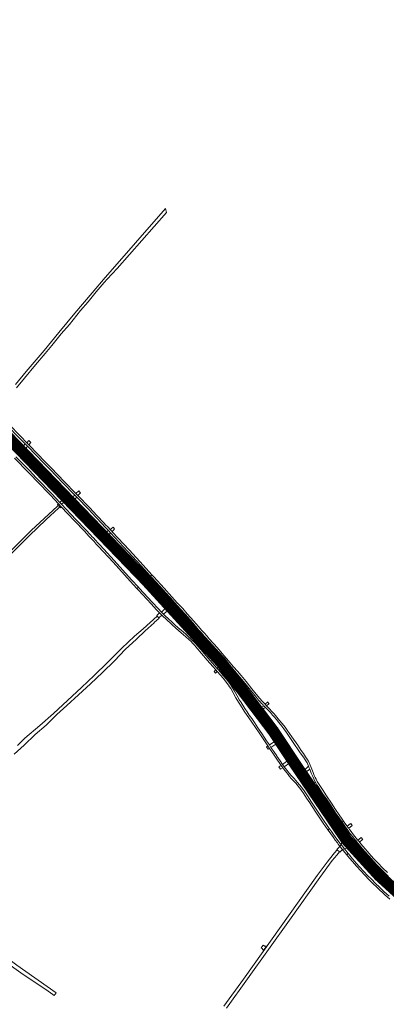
# Model space of a CAD drawing. Header units: metres. Extents: x 166325 to 190320, y 381923 to 404576.
# Tile 669 of 1056: x 172952 to 173423, y 398310 to 399574. Entities that reach past the tile are written whole.
import ezdxf

# ---------------------------------------------------------------- set-up
doc = ezdxf.new("R2010")
doc.units = ezdxf.units.M
for name, color, linetype, lineweight in [('B-WE-VH-VERHARDING_ASFALT-GV', 8, 'Continuous', 18), ('B-WE-VH-VERHARDING_BETON-GV', 8, 'Continuous', 18), ('B-WE-VH-VERHARDING_BETONSTRAATSTEEN-GV', 8, 'Continuous', 18), ('B-WE-VH-VERHARDING_FUNDERING_ZAND-GV', 8, 'Continuous', 18), ('B-WE-VH-VERHARDING_N-WEG', 8, 'Continuous', 18)]:
    doc.layers.add(name, color=color, linetype=linetype, lineweight=lineweight)

msp = doc.modelspace()

# ---------------------------------------------------------------- linework, layer by layer
at = {"layer": 'B-WE-VH-VERHARDING_ASFALT-GV', "flags": 128}
for points in [[(172943.923, 399030.153), (172969.184, 399004.096), (172975.231, 398997.803), (172976.746, 398996.227), (172987.016, 398985.676), (173000.517, 398971.589), (173009.079, 398962.744), (173015.142, 398956.392), (173031.855, 398939.106), (173043.405, 398927.05), (173044.589, 398925.803), (173050.197, 398919.894), (173060.338, 398909.101), (173080.776, 398887.088), (173100.266, 398865.925), (173112.395, 398852.388), (173112.67, 398852.639), (173114.778, 398854.567), (173116.841, 398856.453), (173117.072, 398856.664), (173104.992, 398869.866), (173089.278, 398886.864), (173067.497, 398910.372), (173061.324, 398916.832), (173054.814, 398923.832), (173048.977, 398929.976), (173047.155, 398931.895), (173033.18, 398946.674), (173023.405, 398956.865), (173018.101, 398962.285), (173006.776, 398974.095), (172987.318, 398994.205), (172979.718, 399002.084), (172979.686, 399002.117), (172972.229, 399009.827), (172968.515, 399013.697), (172961.032, 399021.467), (172955.289, 399027.323), (172948.399, 399034.338)], [(172943.923, 399030.153), (172969.184, 399004.096), (172975.231, 398997.803), (172976.746, 398996.227), (172987.016, 398985.676), (173000.517, 398971.589), (173009.079, 398962.744), (173015.142, 398956.392), (173031.855, 398939.106), (173043.405, 398927.05), (173044.589, 398925.803), (173050.197, 398919.894), (173060.338, 398909.101), (173080.776, 398887.088), (173100.266, 398865.925), (173112.395, 398852.388), (173112.67, 398852.639), (173114.778, 398854.567), (173116.841, 398856.453), (173117.072, 398856.664), (173104.992, 398869.866), (173089.278, 398886.864), (173067.497, 398910.372), (173061.324, 398916.832), (173054.814, 398923.832), (173048.977, 398929.976), (173047.155, 398931.895), (173033.18, 398946.674), (173023.405, 398956.865), (173018.101, 398962.285), (173006.776, 398974.095), (172987.318, 398994.205), (172979.718, 399002.084), (172979.686, 399002.117), (172972.229, 399009.827), (172968.515, 399013.697), (172961.032, 399021.467), (172955.289, 399027.323), (172948.399, 399034.338)], [(173217.641, 398304.851), (173298.313, 398417.934), (173337.184, 398472.597), (173353.402, 398494.254), (173359.064, 398501.356), (173362.722, 398505.428), (173359.598, 398508.205), (173356.222, 398504.194), (173349.592, 398496.048), (173346.719, 398492.288), (173334.055, 398474.937), (173239.255, 398342.122), (173214.42, 398307.327)], [(173423.32, 398470.095), (173418.327, 398474.865), (173413.522, 398479.624), (173407.674, 398485.688), (173401.045, 398492.787), (173395.411, 398499.04), (173388.615, 398506.843), (173386.478, 398509.442), (173381.959, 398505.235), (173387.276, 398498.951), (173392.459, 398493.151), (173396.37, 398488.788), (173401.365, 398483.401), (173406.185, 398478.416), (173410.899, 398473.66), (173415.697, 398468.861), (173419.892, 398464.79), (173423.16, 398461.725)]]:
    msp.add_lwpolyline(points, dxfattribs=at)
for points in [[(173183.821, 398782.13), (173183.072, 398782.98), (173175.853, 398791.246), (173167.241, 398800.928), (173159.506, 398809.716), (173153.904, 398815.909), (173148.095, 398822.397), (173145.896, 398824.819), (173132.098, 398840.035), (173118.753, 398854.827), (173117.072, 398856.664), (173116.841, 398856.453), (173114.778, 398854.567), (173112.67, 398852.639), (173112.395, 398852.388), (173114.826, 398849.765), (173129.592, 398833.566), (173138.153, 398824.235), (173139.32, 398822.622), (173139.504, 398821.95), (173146.639, 398814.181), (173147.315, 398813.801), (173147.933, 398813.433), (173149.089, 398812.203), (173152.13, 398808.741), (173158.281, 398801.926), (173161.232, 398798.56), (173164.682, 398794.654), (173170.501, 398788.113), (173176.863, 398780.838), (173179.256, 398778.109), (173183.392, 398773.393), (173183.558, 398773.203), (173186.452, 398769.904), (173193.675, 398761.619), (173203.555, 398750.143), (173207.42, 398745.622), (173210.436, 398742.213), (173212.553, 398739.763), (173213.532, 398738.678), (173215.698, 398736.106), (173217.751, 398733.709), (173223.198, 398727.215), (173230.437, 398718.553), (173234.058, 398714.111), (173239.467, 398707.535), (173243.794, 398701.962), (173244.402, 398701.178), (173249.113, 398695.075), (173253.085, 398689.796), (173261.997, 398677.625), (173269.946, 398666.272), (173274.879, 398659.078), (173280.057, 398651.662), (173280.63, 398650.815), (173285.453, 398643.684), (173287.31, 398640.938), (173291.273, 398635.117), (173295.753, 398628.538), (173296.902, 398626.847), (173302.323, 398618.872), (173303.335, 398617.382), (173304.379, 398615.818), (173310.629, 398606.458), (173317.168, 398596.612), (173324.046, 398586.393), (173332.042, 398574.561), (173338.784, 398564.467), (173345.229, 398554.874), (173351.051, 398546.37), (173354.808, 398540.836), (173356.708, 398538.176), (173357.191, 398537.474), (173358.524, 398535.536), (173361.199, 398531.767), (173366.296, 398535.245), (173366.005, 398535.649), (173363.247, 398539.483), (173362.218, 398541), (173352.346, 398555.626), (173343.682, 398568.377), (173334.929, 398581.603), (173334.738, 398581.892), (173331.683, 398586.462), (173329.135, 398590.274), (173328.031, 398591.926), (173325.873, 398595.09), (173319.756, 398604.061), (173314.995, 398611.263), (173309.483, 398619.254), (173306.707, 398623.278), (173298.668, 398634.973), (173293.129, 398643.151), (173286.367, 398653.23), (173279.555, 398663.083), (173272.229, 398673.724), (173268.908, 398678.652), (173265.241, 398683.8), (173264.277, 398685.121), (173259.183, 398692.098), (173252.155, 398701.458), (173248.681, 398705.81), (173244.761, 398710.858), (173234.53, 398723.352), (173226.824, 398732.549), (173219.37, 398741.349), (173211.275, 398750.79), (173205.228, 398757.676), (173191.6, 398773.313), (173187.833, 398777.582)], [(173183.821, 398782.13), (173183.072, 398782.98), (173175.853, 398791.246), (173167.241, 398800.928), (173159.506, 398809.716), (173153.904, 398815.909), (173148.095, 398822.397), (173145.896, 398824.819), (173132.098, 398840.035), (173118.753, 398854.827), (173117.072, 398856.664), (173116.841, 398856.453), (173114.778, 398854.567), (173112.67, 398852.639), (173112.395, 398852.388), (173114.826, 398849.765), (173129.592, 398833.566), (173138.153, 398824.235), (173139.32, 398822.622), (173139.504, 398821.95), (173146.639, 398814.181), (173147.315, 398813.801), (173147.933, 398813.433), (173149.089, 398812.203), (173152.13, 398808.741), (173158.281, 398801.926), (173161.232, 398798.56), (173164.682, 398794.654), (173170.501, 398788.113), (173176.863, 398780.838), (173179.256, 398778.109), (173183.392, 398773.393), (173183.558, 398773.203), (173186.452, 398769.904), (173193.675, 398761.619), (173203.555, 398750.143), (173207.42, 398745.622), (173210.436, 398742.213), (173212.553, 398739.763), (173213.532, 398738.678), (173215.698, 398736.106), (173217.751, 398733.709), (173223.198, 398727.215), (173230.437, 398718.553), (173234.058, 398714.111), (173239.467, 398707.535), (173243.794, 398701.962), (173244.402, 398701.178), (173249.113, 398695.075), (173253.085, 398689.796), (173261.997, 398677.625), (173269.946, 398666.272), (173274.879, 398659.078), (173280.057, 398651.662), (173280.63, 398650.815), (173285.453, 398643.684), (173287.31, 398640.938), (173291.273, 398635.117), (173295.753, 398628.538), (173296.902, 398626.847), (173302.323, 398618.872), (173303.335, 398617.382), (173304.379, 398615.818), (173310.629, 398606.458), (173317.168, 398596.612), (173324.046, 398586.393), (173332.042, 398574.561), (173338.784, 398564.467), (173345.229, 398554.874), (173351.051, 398546.37), (173354.808, 398540.836), (173356.708, 398538.176), (173357.191, 398537.474), (173358.524, 398535.536), (173361.199, 398531.767), (173366.296, 398535.245), (173366.005, 398535.649), (173363.247, 398539.483), (173362.218, 398541), (173352.346, 398555.626), (173343.682, 398568.377), (173334.929, 398581.603), (173334.738, 398581.892), (173331.683, 398586.462), (173329.135, 398590.274), (173328.031, 398591.926), (173325.873, 398595.09), (173319.756, 398604.061), (173314.995, 398611.263), (173309.483, 398619.254), (173306.707, 398623.278), (173298.668, 398634.973), (173293.129, 398643.151), (173286.367, 398653.23), (173279.555, 398663.083), (173272.229, 398673.724), (173268.908, 398678.652), (173265.241, 398683.8), (173264.277, 398685.121), (173259.183, 398692.098), (173252.155, 398701.458), (173248.681, 398705.81), (173244.761, 398710.858), (173234.53, 398723.352), (173226.824, 398732.549), (173219.37, 398741.349), (173211.275, 398750.79), (173205.228, 398757.676), (173191.6, 398773.313), (173187.833, 398777.582)], [(173356.926, 398524.915), (173354.85, 398527.802), (173352.241, 398531.474), (173351.053, 398533.17), (173349.812, 398534.941), (173347.834, 398533.59), (173349.14, 398531.829), (173351.429, 398528.745), (173354.772, 398523.965), (173357.239, 398520.497), (173359.82, 398516.949), (173360.863, 398515.516), (173362.557, 398513.298), (173363.17, 398512.522), (173364.619, 398514.8), (173363.002, 398516.797)], [(173380.719, 398516.556), (173379.738, 398517.724), (173378.442, 398519.266), (173376.997, 398521.064), (173374.382, 398524.476), (173370.26, 398529.896), (173367.695, 398533.301), (173366.296, 398535.245), (173361.199, 398531.767), (173364.075, 398527.796), (173364.326, 398526.915), (173364.924, 398525.006), (173365.677, 398522.324), (173365.916, 398521.22), (173365.794, 398519.763), (173365.678, 398518.153), (173365.362, 398516.625), (173365.138, 398515.677), (173364.619, 398514.8), (173368.886, 398509.425), (173370.36, 398509.787), (173372.166, 398510.098), (173374.113, 398509.993), (173375.367, 398509.588), (173376.261, 398509.222), (173377.738, 398508.537), (173378.602, 398507.975), (173379.979, 398506.816), (173380.451, 398507.044), (173381.959, 398505.235), (173386.478, 398509.442), (173384.527, 398511.814)], [(173363.17, 398512.522), (173359.725, 398508.998), (173359.251, 398508.513), (173359.598, 398508.205), (173362.722, 398505.428), (173362.967, 398505.137), (173362.972, 398505.131), (173366.379, 398508.537)], [(173364.619, 398514.8), (173363.17, 398512.522), (173366.379, 398508.537), (173368.886, 398509.425)], [(173368.886, 398509.425), (173366.379, 398508.537), (173367.286, 398507.319), (173371.888, 398501.869), (173373.655, 398503.449)]]:
    msp.add_lwpolyline(points, close=True, dxfattribs=at)
at = {"layer": 'B-WE-VH-VERHARDING_BETON-GV', "flags": 128}
for points in [[(172935.278, 399053.988), (172952.684, 399036.244), (172958.556, 399030.22), (172959.533, 399029.216), (172962.426, 399026.242), (172973.503, 399014.858), (172982.867, 399005.198), (172990.899, 398996.91), (173008.122, 398979.043), (173022.089, 398964.463), (173023.056, 398963.494), (173025.591, 398960.813), (173040.424, 398945.406), (173049.971, 398935.294), (173052.148, 398932.992), (173056.359, 398928.539), (173059.366, 398925.37), (173060.389, 398924.306), (173063.872, 398920.543), (173066.256, 398917.976), (173068.814, 398915.275), (173091.217, 398891.193), (173108.752, 398872.167), (173120.206, 398859.53), (173122.032, 398861.199), (173110.594, 398873.784), (173093.008, 398892.95), (173070.991, 398916.595), (173070.763, 398916.832), (173068.531, 398919.278), (173065.623, 398922.299), (173062.16, 398925.969), (173061.198, 398927.081), (173058.118, 398930.253), (173053.924, 398934.681), (173051.849, 398936.871), (173041.811, 398947.527), (173026.925, 398963.012), (173024.369, 398965.714), (173023.866, 398966.234), (173009.844, 398980.782), (172992.652, 398998.637), (172984.622, 399006.897), (172975.185, 399016.605), (172963.896, 399028.304), (172961.453, 399030.756), (172960.361, 399031.963), (172954.468, 399037.993), (172937.095, 399055.734)], [(172935.278, 399053.988), (172952.684, 399036.244), (172958.556, 399030.22), (172959.533, 399029.216), (172962.426, 399026.242), (172973.503, 399014.858), (172982.867, 399005.198), (172990.899, 398996.91), (173008.122, 398979.043), (173022.089, 398964.463), (173023.056, 398963.494), (173025.591, 398960.813), (173040.424, 398945.406), (173049.971, 398935.294), (173052.148, 398932.992), (173056.359, 398928.539), (173059.366, 398925.37), (173060.389, 398924.306), (173063.872, 398920.543), (173066.256, 398917.976), (173068.814, 398915.275), (173091.217, 398891.193), (173108.752, 398872.167), (173120.206, 398859.53), (173122.032, 398861.199), (173110.594, 398873.784), (173093.008, 398892.95), (173070.991, 398916.595), (173070.763, 398916.832), (173068.531, 398919.278), (173065.623, 398922.299), (173062.16, 398925.969), (173061.198, 398927.081), (173058.118, 398930.253), (173053.924, 398934.681), (173051.849, 398936.871), (173041.811, 398947.527), (173026.925, 398963.012), (173024.369, 398965.714), (173023.866, 398966.234), (173009.844, 398980.782), (172992.652, 398998.637), (172984.622, 399006.897), (172975.185, 399016.605), (172963.896, 399028.304), (172961.453, 399030.756), (172960.361, 399031.963), (172954.468, 399037.993), (172937.095, 399055.734)], [(172945.718, 399011.14), (172963.791, 398992.517), (172966.663, 398989.506), (172974.407, 398981.385), (172991.69, 398963.289), (173001.983, 398952.469), (173005.697, 398948.499), (173022.755, 398930.573), (173035.415, 398917.08), (173041.238, 398910.875), (173043.721, 398908.17), (173045.053, 398906.88), (173047.711, 398903.969), (173050.574, 398900.766), (173053.49, 398897.663), (173072.045, 398877.319), (173093.977, 398853.189), (173102.785, 398843.602), (173104.59, 398845.252), (173095.803, 398854.865), (173073.444, 398879.414), (173055.431, 398899.246), (173052.412, 398902.46), (173049.446, 398905.644), (173046.829, 398908.536), (173045.514, 398909.867), (173043.013, 398912.622), (173037.211, 398918.788), (173024.55, 398932.245), (173006.053, 398951.788), (173003.761, 398954.204), (172993.44, 398965.009), (172974.532, 398984.86), (172968.454, 398991.241), (172965.603, 398994.234), (172947.53, 399012.83)], [(172945.718, 399011.14), (172963.791, 398992.517), (172966.663, 398989.506), (172974.407, 398981.385), (172991.69, 398963.289), (173001.983, 398952.469), (173005.697, 398948.499), (173022.755, 398930.573), (173035.415, 398917.08), (173041.238, 398910.875), (173043.721, 398908.17), (173045.053, 398906.88), (173047.711, 398903.969), (173050.574, 398900.766), (173053.49, 398897.663), (173072.045, 398877.319), (173093.977, 398853.189), (173102.785, 398843.602), (173104.59, 398845.252), (173095.803, 398854.865), (173073.444, 398879.414), (173055.431, 398899.246), (173052.412, 398902.46), (173049.446, 398905.644), (173046.829, 398908.536), (173045.514, 398909.867), (173043.013, 398912.622), (173037.211, 398918.788), (173024.55, 398932.245), (173006.053, 398951.788), (173003.761, 398954.204), (172993.44, 398965.009), (172974.532, 398984.86), (172968.454, 398991.241), (172965.603, 398994.234), (172947.53, 399012.83)], [(173423.984, 398478.841), (173418.117, 398484.693), (173411.762, 398491.223), (173406.377, 398496.954), (173398.031, 398506.543), (173392.795, 398512.576), (173389.746, 398516.313), (173389.402, 398516.754), (173388.403, 398517.934), (173388.211, 398518.162), (173386.258, 398520.47), (173386.165, 398520.579), (173385.786, 398521.052), (173380.648, 398527.455), (173376.233, 398533.418), (173375.503, 398534.383), (173374.373, 398535.841), (173373.166, 398537.397), (173372.292, 398538.628), (173369.566, 398542.463), (173367.854, 398544.952), (173365.886, 398543.572), (173368.905, 398539.176), (173370.334, 398537.205), (173372.358, 398534.491), (173375.63, 398529.983), (173379.524, 398524.983), (173382.34, 398521.403), (173384.225, 398519.073), (173384.608, 398518.601), (173386.427, 398516.411), (173390.161, 398511.915), (173395.056, 398506.156), (173400.594, 398499.817), (173405.756, 398494.158), (173410.979, 398488.54), (173415.659, 398483.657), (173420.731, 398478.587), (173425.465, 398473.911)], [(173426.464, 398448.461), (173419.538, 398454.7), (173417.966, 398456.172), (173413.904, 398459.975), (173408.738, 398465.017), (173403.481, 398470.318), (173399.133, 398474.641), (173393.551, 398480.6), (173388.847, 398485.654), (173383.631, 398491.591), (173382.318, 398493.135), (173379.226, 398496.736), (173373.942, 398503.09), (173373.655, 398503.449), (173371.888, 398501.869), (173373.035, 398500.511), (173379.374, 398492.98), (173384.611, 398487.004), (173389.806, 398481.259), (173395.228, 398475.386), (173400.436, 398470.068), (173405.026, 398465.409), (173411.153, 398459.311), (173415.766, 398454.956), (173416.331, 398454.423), (173416.361, 398454.395), (173420.829, 398450.265), (173427.074, 398444.653)]]:
    msp.add_lwpolyline(points, dxfattribs=at)
for points in [[(173188.93, 398786.631), (173186.122, 398789.834), (173181.296, 398795.316), (173175.542, 398801.843), (173167.287, 398811.237), (173161.448, 398817.815), (173154.452, 398825.41), (173147.623, 398833.117), (173137.691, 398843.97), (173124.218, 398858.795), (173122.032, 398861.199), (173120.206, 398859.53), (173122.364, 398857.15), (173135.849, 398842.364), (173149.177, 398827.712), (173151.284, 398825.316), (173158.961, 398816.713), (173164.456, 398810.634), (173174.339, 398799.373), (173181.861, 398790.754), (173186.323, 398785.664), (173186.984, 398784.917), (173189.945, 398781.567), (173190.904, 398780.478), (173197.553, 398772.925), (173206.58, 398762.593), (173214.485, 398753.537), (173224.267, 398742.194), (173230.102, 398735.327), (173237.07, 398727.112), (173241.562, 398721.741), (173248.454, 398713.014), (173252.116, 398708.513), (173255.947, 398703.804), (173256.17, 398703.536), (173258.841, 398700.333), (173260.787, 398698.157), (173262.599, 398696.173), (173263.706, 398695.069), (173264.807, 398693.972), (173265.361, 398693.315), (173265.819, 398692.772), (173267.668, 398690.942), (173270.373, 398688.103), (173273.979, 398684.285), (173276.808, 398681.08), (173278.927, 398678.677), (173281.708, 398675.421), (173284.854, 398671.517), (173288.478, 398667.069), (173291.38, 398663.25), (173294.638, 398658.681), (173298.928, 398652.362), (173303.373, 398645.827), (173311.497, 398634.046), (173317.244, 398625.781), (173317.82, 398624.865), (173320.927, 398619.927), (173322.099, 398617.517), (173323.011, 398615.433), (173323.42, 398614.275), (173324.383, 398611.618), (173326.37, 398606.488), (173328.183, 398602.111), (173329.53, 398599.154), (173330.163, 398597.856), (173331.789, 398594.79), (173332.057, 398594.303), (173333.675, 398591.614), (173335.075, 398589.308), (173337.903, 398585.062), (173338.587, 398584.032), (173341.811, 398579.177), (173345.74, 398573.415), (173351.703, 398564.467), (173357.553, 398555.768), (173365.049, 398544.791), (173365.886, 398543.572), (173367.854, 398544.952), (173366.104, 398547.497), (173362.21, 398553.133), (173357.567, 398560.01), (173352.149, 398568.168), (173345.862, 398577.518), (173340.695, 398585.388), (173336.33, 398591.994), (173333.996, 398595.99), (173332.465, 398598.893), (173331.515, 398600.816), (173330.24, 398603.726), (173328.673, 398607.542), (173326.216, 398613.894), (173323.635, 398619.861), (173322.631, 398621.959), (173321.726, 398623.508), (173320.428, 398625.624), (173319.955, 398626.302), (173319.023, 398627.639), (173316.268, 398631.689), (173313.396, 398635.82), (173308.941, 398642.291), (173301.48, 398653.085), (173295.446, 398661.698), (173292.699, 398665.437), (173288.89, 398670.276), (173285.758, 398674.229), (173282.187, 398678.483), (173278.703, 398682.67), (173275.847, 398685.927), (173272.977, 398689.03), (173270.319, 398691.777), (173269.162, 398692.964), (173267.067, 398695.114), (173263.051, 398699.361), (173260.426, 398702.329), (173257.739, 398705.535), (173254.105, 398710.005), (173254.068, 398710.05), (173250.297, 398714.739), (173242.675, 398724.29), (173236.313, 398732.039), (173231.663, 398737.54), (173226.809, 398743.215), (173217.455, 398753.986), (173214.338, 398757.611), (173205.884, 398767.33), (173195.532, 398779.098), (173192.776, 398782.243)], [(173188.93, 398786.631), (173186.122, 398789.834), (173181.296, 398795.316), (173175.542, 398801.843), (173167.287, 398811.237), (173161.448, 398817.815), (173154.452, 398825.41), (173147.623, 398833.117), (173137.691, 398843.97), (173124.218, 398858.795), (173122.032, 398861.199), (173120.206, 398859.53), (173122.364, 398857.15), (173135.849, 398842.364), (173149.177, 398827.712), (173151.284, 398825.316), (173158.961, 398816.713), (173164.456, 398810.634), (173174.339, 398799.373), (173181.861, 398790.754), (173186.323, 398785.664), (173186.984, 398784.917), (173189.945, 398781.567), (173190.904, 398780.478), (173197.553, 398772.925), (173206.58, 398762.593), (173214.485, 398753.537), (173224.267, 398742.194), (173230.102, 398735.327), (173237.07, 398727.112), (173241.562, 398721.741), (173248.454, 398713.014), (173252.116, 398708.513), (173255.947, 398703.804), (173256.17, 398703.536), (173258.841, 398700.333), (173260.787, 398698.157), (173262.599, 398696.173), (173263.706, 398695.069), (173264.807, 398693.972), (173265.361, 398693.315), (173265.819, 398692.772), (173267.668, 398690.942), (173270.373, 398688.103), (173273.979, 398684.285), (173276.808, 398681.08), (173278.927, 398678.677), (173281.708, 398675.421), (173284.854, 398671.517), (173288.478, 398667.069), (173291.38, 398663.25), (173294.638, 398658.681), (173298.928, 398652.362), (173303.373, 398645.827), (173311.497, 398634.046), (173317.244, 398625.781), (173317.82, 398624.865), (173320.927, 398619.927), (173322.099, 398617.517), (173323.011, 398615.433), (173323.42, 398614.275), (173324.383, 398611.618), (173326.37, 398606.488), (173328.183, 398602.111), (173329.53, 398599.154), (173330.163, 398597.856), (173331.789, 398594.79), (173332.057, 398594.303), (173333.675, 398591.614), (173335.075, 398589.308), (173337.903, 398585.062), (173338.587, 398584.032), (173341.811, 398579.177), (173345.74, 398573.415), (173351.703, 398564.467), (173357.553, 398555.768), (173365.049, 398544.791), (173365.886, 398543.572), (173367.854, 398544.952), (173366.104, 398547.497), (173362.21, 398553.133), (173357.567, 398560.01), (173352.149, 398568.168), (173345.862, 398577.518), (173340.695, 398585.388), (173336.33, 398591.994), (173333.996, 398595.99), (173332.465, 398598.893), (173331.515, 398600.816), (173330.24, 398603.726), (173328.673, 398607.542), (173326.216, 398613.894), (173323.635, 398619.861), (173322.631, 398621.959), (173321.726, 398623.508), (173320.428, 398625.624), (173319.955, 398626.302), (173319.023, 398627.639), (173316.268, 398631.689), (173313.396, 398635.82), (173308.941, 398642.291), (173301.48, 398653.085), (173295.446, 398661.698), (173292.699, 398665.437), (173288.89, 398670.276), (173285.758, 398674.229), (173282.187, 398678.483), (173278.703, 398682.67), (173275.847, 398685.927), (173272.977, 398689.03), (173270.319, 398691.777), (173269.162, 398692.964), (173267.067, 398695.114), (173263.051, 398699.361), (173260.426, 398702.329), (173257.739, 398705.535), (173254.105, 398710.005), (173254.068, 398710.05), (173250.297, 398714.739), (173242.675, 398724.29), (173236.313, 398732.039), (173231.663, 398737.54), (173226.809, 398743.215), (173217.455, 398753.986), (173214.338, 398757.611), (173205.884, 398767.33), (173195.532, 398779.098), (173192.776, 398782.243)], [(173262.941, 398657.397), (173258.009, 398664.693), (173253.355, 398671.507), (173249.926, 398676.522), (173246.928, 398681.113), (173244.188, 398685.201), (173241.125, 398689.746), (173238.399, 398693.972), (173236.816, 398696.47), (173236.681, 398696.683), (173234.454, 398700.333), (173231.335, 398705.719), (173227.884, 398711.941), (173225.31, 398716.257), (173222.652, 398720.521), (173220.469, 398723.529), (173217.295, 398727.605), (173213.534, 398732.078), (173207.633, 398738.83), (173205.615, 398741.066), (173199.197, 398748.373), (173191.57, 398757.249), (173184.658, 398765.336), (173180.167, 398770.353), (173178.607, 398772.095), (173175.796, 398775.059), (173174.813, 398776.096), (173172.064, 398778.797), (173169.342, 398781.324), (173164.906, 398785.336), (173159.49, 398789.952), (173155.653, 398793.2), (173151.044, 398797.345), (173147.726, 398800.405), (173143.319, 398804.573), (173138.94, 398808.754), (173137.751, 398809.925), (173136.82, 398810.883), (173134.455, 398813.311), (173129.775, 398818.118), (173122.694, 398825.526), (173105.49, 398844.267), (173104.59, 398845.252), (173102.785, 398843.602), (173104.433, 398841.808), (173120.895, 398823.848), (173127.916, 398816.424), (173131.882, 398812.426), (173132.698, 398811.604), (173134.793, 398809.422), (173136.047, 398808.154), (173136.91, 398807.311), (173139.238, 398805.134), (173142.266, 398802.34), (173144.833, 398799.907), (173147.843, 398797.084), (173152.618, 398792.74), (173159.526, 398786.687), (173165.53, 398781.537), (173169.113, 398778.28), (173172.155, 398775.396), (173173.976, 398773.456), (173176.91, 398770.33), (173178.375, 398768.663), (173185.729, 398760.297), (173192.937, 398751.827), (173200.104, 398743.569), (173203.906, 398739.225), (173205.83, 398737.027), (173210.058, 398732.168), (173213.35, 398728.32), (173216.236, 398724.824), (173218.542, 398721.801), (173220.253, 398719.441), (173221.635, 398717.444), (173223.097, 398715.256), (173226.282, 398709.525), (173229.744, 398703.421), (173233.106, 398697.659), (173234.859, 398694.929), (173237.685, 398690.529), (173240.449, 398686.321), (173250.197, 398671.845), (173259.465, 398658.414), (173270.739, 398641.488), (173272.845, 398638.325), (173276.945, 398632.17), (173280.609, 398627.016), (173287.806, 398616.596), (173289.957, 398613.463), (173292.476, 398610.038), (173293.594, 398608.559), (173294.479, 398607.389), (173296.537, 398604.639), (173297.466, 398603.526), (173298.563, 398602.254), (173300.66, 398599.869), (173304.112, 398596.184), (173306.799, 398593.092), (173309.191, 398590.191), (173311.532, 398587.345), (173313.708, 398584.331), (173316.657, 398579.959), (173320.315, 398574.46), (173322.44, 398571.292), (173324.416, 398568.345), (173331.403, 398557.936), (173336.489, 398550.176), (173341.831, 398542.306), (173347.628, 398533.867), (173347.834, 398533.59), (173349.812, 398534.941), (173348.53, 398536.769), (173340.293, 398548.854), (173334.329, 398557.73), (173326.75, 398569.279), (173321.369, 398577.47), (173317.092, 398583.751), (173313.717, 398588.428), (173311.347, 398591.54), (173308.746, 398594.734), (173304.388, 398599.487), (173300.673, 398603.545), (173298.034, 398606.575), (173295.473, 398609.824), (173295.063, 398610.344), (173291.81, 398614.735), (173289.631, 398617.848), (173286.571, 398622.221), (173282.374, 398628.32), (173282.045, 398628.79), (173278.189, 398634.296), (173274.719, 398639.573), (173272.631, 398642.748), (173269.041, 398648.21)], [(173262.941, 398657.397), (173258.009, 398664.693), (173253.355, 398671.507), (173249.926, 398676.522), (173246.928, 398681.113), (173244.188, 398685.201), (173241.125, 398689.746), (173238.399, 398693.972), (173236.816, 398696.47), (173236.681, 398696.683), (173234.454, 398700.333), (173231.335, 398705.719), (173227.884, 398711.941), (173225.31, 398716.257), (173222.652, 398720.521), (173220.469, 398723.529), (173217.295, 398727.605), (173213.534, 398732.078), (173207.633, 398738.83), (173205.615, 398741.066), (173199.197, 398748.373), (173191.57, 398757.249), (173184.658, 398765.336), (173180.167, 398770.353), (173178.607, 398772.095), (173175.796, 398775.059), (173174.813, 398776.096), (173172.064, 398778.797), (173169.342, 398781.324), (173164.906, 398785.336), (173159.49, 398789.952), (173155.653, 398793.2), (173151.044, 398797.345), (173147.726, 398800.405), (173143.319, 398804.573), (173138.94, 398808.754), (173137.751, 398809.925), (173136.82, 398810.883), (173134.455, 398813.311), (173129.775, 398818.118), (173122.694, 398825.526), (173105.49, 398844.267), (173104.59, 398845.252), (173102.785, 398843.602), (173104.433, 398841.808), (173120.895, 398823.848), (173127.916, 398816.424), (173131.882, 398812.426), (173132.698, 398811.604), (173134.793, 398809.422), (173136.047, 398808.154), (173136.91, 398807.311), (173139.238, 398805.134), (173142.266, 398802.34), (173144.833, 398799.907), (173147.843, 398797.084), (173152.618, 398792.74), (173159.526, 398786.687), (173165.53, 398781.537), (173169.113, 398778.28), (173172.155, 398775.396), (173173.976, 398773.456), (173176.91, 398770.33), (173178.375, 398768.663), (173185.729, 398760.297), (173192.937, 398751.827), (173200.104, 398743.569), (173203.906, 398739.225), (173205.83, 398737.027), (173210.058, 398732.168), (173213.35, 398728.32), (173216.236, 398724.824), (173218.542, 398721.801), (173220.253, 398719.441), (173221.635, 398717.444), (173223.097, 398715.256), (173226.282, 398709.525), (173229.744, 398703.421), (173233.106, 398697.659), (173234.859, 398694.929), (173237.685, 398690.529), (173240.449, 398686.321), (173250.197, 398671.845), (173259.465, 398658.414), (173270.739, 398641.488), (173272.845, 398638.325), (173276.945, 398632.17), (173280.609, 398627.016), (173287.806, 398616.596), (173289.957, 398613.463), (173292.476, 398610.038), (173293.594, 398608.559), (173294.479, 398607.389), (173296.537, 398604.639), (173297.466, 398603.526), (173298.563, 398602.254), (173300.66, 398599.869), (173304.112, 398596.184), (173306.799, 398593.092), (173309.191, 398590.191), (173311.532, 398587.345), (173313.708, 398584.331), (173316.657, 398579.959), (173320.315, 398574.46), (173322.44, 398571.292), (173324.416, 398568.345), (173331.403, 398557.936), (173336.489, 398550.176), (173341.831, 398542.306), (173347.628, 398533.867), (173347.834, 398533.59), (173349.812, 398534.941), (173348.53, 398536.769), (173340.293, 398548.854), (173334.329, 398557.73), (173326.75, 398569.279), (173321.369, 398577.47), (173317.092, 398583.751), (173313.717, 398588.428), (173311.347, 398591.54), (173308.746, 398594.734), (173304.388, 398599.487), (173300.673, 398603.545), (173298.034, 398606.575), (173295.473, 398609.824), (173295.063, 398610.344), (173291.81, 398614.735), (173289.631, 398617.848), (173286.571, 398622.221), (173282.374, 398628.32), (173282.045, 398628.79), (173278.189, 398634.296), (173274.719, 398639.573), (173272.631, 398642.748), (173269.041, 398648.21)]]:
    msp.add_lwpolyline(points, close=True, dxfattribs=at)
at = {"layer": 'B-WE-VH-VERHARDING_BETONSTRAATSTEEN-GV', "flags": 128}
for points in [[(172962.426, 399026.242), (172959.533, 399029.216), (172957.494, 399027.307), (172955.289, 399027.323), (172961.032, 399021.467), (172960.956, 399024.765)], [(172962.426, 399026.242), (172959.533, 399029.216), (172957.494, 399027.307), (172955.289, 399027.323), (172961.032, 399021.467), (172960.956, 399024.765)], [(172961.453, 399030.756), (172963.896, 399028.304), (172966.673, 399030.995), (172964.22, 399033.697)], [(172961.453, 399030.756), (172963.896, 399028.304), (172966.673, 399030.995), (172964.22, 399033.697)], [(173015.142, 398956.392), (173009.079, 398962.744), (173008.412, 398958.909), (173003.761, 398954.204), (173006.053, 398951.788), (173010.464, 398955.695), (173011.352, 398956.389), (173012.987, 398956.419)], [(173015.142, 398956.392), (173009.079, 398962.744), (173008.412, 398958.909), (173003.761, 398954.204), (173006.053, 398951.788), (173010.464, 398955.695), (173011.352, 398956.389), (173012.987, 398956.419)], [(173023.056, 398963.494), (173021.117, 398961.927), (173018.101, 398962.285), (173023.405, 398956.865), (173023.899, 398959.177), (173025.591, 398960.813)], [(173023.056, 398963.494), (173021.117, 398961.927), (173018.101, 398962.285), (173023.405, 398956.865), (173023.899, 398959.177), (173025.591, 398960.813)], [(173030.491, 398966.302), (173029.256, 398967.72), (173028.142, 398969), (173024.369, 398965.714), (173026.925, 398963.012)], [(173030.491, 398966.302), (173029.256, 398967.72), (173028.142, 398969), (173024.369, 398965.714), (173026.925, 398963.012)], [(173001.983, 398952.469), (173000.933, 398951.37), (173001.884, 398950.36), (173003.648, 398948.485), (173004.478, 398947.603), (173004.595, 398947.405), (173005.697, 398948.499)], [(173001.983, 398952.469), (173000.933, 398951.37), (173001.884, 398950.36), (173003.648, 398948.485), (173004.478, 398947.603), (173004.595, 398947.405), (173005.697, 398948.499)], [(173068.814, 398915.275), (173066.256, 398917.976), (173064.616, 398916.896), (173061.324, 398916.832), (173067.497, 398910.372), (173067.861, 398914.129)], [(173068.814, 398915.275), (173066.256, 398917.976), (173064.616, 398916.896), (173061.324, 398916.832), (173067.497, 398910.372), (173067.861, 398914.129)], [(173074.168, 398920.136), (173072.117, 398922.376), (173070.316, 398920.75), (173068.531, 398919.278), (173070.763, 398916.832), (173072.752, 398918.743)], [(173074.168, 398920.136), (173072.117, 398922.376), (173070.316, 398920.75), (173068.531, 398919.278), (173070.763, 398916.832), (173072.752, 398918.743)], [(173151.284, 398825.316), (173149.177, 398827.712), (173145.896, 398824.819), (173148.095, 398822.397)], [(173151.284, 398825.316), (173149.177, 398827.712), (173145.896, 398824.819), (173148.095, 398822.397)], [(173132.698, 398811.604), (173131.882, 398812.426), (173128.056, 398809.012), (173128.892, 398807.987), (173130.916, 398805.893), (173134.793, 398809.422)], [(173132.698, 398811.604), (173131.882, 398812.426), (173128.056, 398809.012), (173128.892, 398807.987), (173130.916, 398805.893), (173134.793, 398809.422)], [(173139.504, 398821.95), (173139.228, 398820.232), (173138.749, 398817.905), (173137.742, 398816.547), (173134.455, 398813.311), (173136.82, 398810.883), (173140.075, 398813.542), (173141.14, 398814.113), (173142.999, 398814.496), (173145.231, 398814.617), (173146.639, 398814.181)], [(173139.504, 398821.95), (173139.228, 398820.232), (173138.749, 398817.905), (173137.742, 398816.547), (173134.455, 398813.311), (173136.82, 398810.883), (173140.075, 398813.542), (173141.14, 398814.113), (173142.999, 398814.496), (173145.231, 398814.617), (173146.639, 398814.181)], [(173203.906, 398739.225), (173201.708, 398737.089), (173203.67, 398735.028), (173204.74, 398736.038), (173205.83, 398737.027)], [(173207.42, 398745.622), (173207.302, 398744.679), (173207.184, 398743.822), (173206.937, 398743.036), (173206.608, 398742.318), (173206.163, 398741.624), (173205.615, 398741.066), (173207.633, 398738.83), (173208.143, 398739.28), (173208.769, 398739.673), (173209.796, 398739.826), (173211.305, 398739.756), (173212.553, 398739.763), (173210.436, 398742.213)], [(173272.231, 398695.758), (173270.382, 398697.927), (173270.142, 398697.677), (173267.067, 398695.114), (173269.162, 398692.964), (173271.929, 398695.478)], [(173267.668, 398690.942), (173265.819, 398692.772), (173262.827, 398691.871), (173262.143, 398691.84), (173260.821, 398691.856), (173259.183, 398692.098), (173264.277, 398685.121), (173264.161, 398685.818), (173263.991, 398687.358), (173264.165, 398688.459), (173264.776, 398689.116), (173265.994, 398690.056)], [(173285.453, 398643.684), (173280.63, 398650.815), (173280.098, 398647.657), (173272.631, 398642.748), (173274.719, 398639.573), (173282.234, 398644.515)], [(173270.739, 398641.488), (173269.074, 398640.379), (173271.181, 398637.217), (173272.845, 398638.325)], [(173302.323, 398618.872), (173296.902, 398626.847), (173296.523, 398622.958), (173289.631, 398617.848), (173291.81, 398614.735), (173298.786, 398619.905)], [(173287.806, 398616.596), (173286.258, 398615.533), (173284.921, 398614.615), (173287.071, 398611.482), (173289.957, 398613.463)], [(173324.383, 398611.618), (173323.42, 398614.275), (173323.011, 398615.433), (173319.968, 398612.461), (173318.677, 398611.295), (173318.055, 398611.014), (173317.091, 398611.038), (173314.995, 398611.263), (173319.756, 398604.061), (173319.929, 398606.026), (173320.207, 398607.566), (173320.656, 398608.3), (173321.316, 398609.046)], [(173332.057, 398594.303), (173331.789, 398594.79), (173330.363, 398593.939), (173325.873, 398595.09), (173328.031, 398591.926), (173329.135, 398590.274), (173331.683, 398586.462), (173332.21, 398590.831), (173333.675, 398591.614)], [(173372.358, 398534.491), (173370.334, 398537.205), (173368.094, 398535.449), (173366.43, 398535.608), (173366.005, 398535.649), (173366.296, 398535.245), (173367.695, 398533.301), (173370.26, 398529.896), (173370.315, 398530.398), (173370.531, 398532.352)], [(173379.043, 398539.411), (173377.126, 398541.997), (173376.367, 398541.525), (173372.292, 398538.628), (173373.166, 398537.397), (173374.373, 398535.841), (173378.325, 398538.904)], [(173390.407, 398523.974), (173390.074, 398523.7), (173386.165, 398520.579), (173386.258, 398520.47), (173388.211, 398518.162), (173388.403, 398517.934), (173392.22, 398521.165), (173392.471, 398521.375)], [(173386.427, 398516.411), (173384.608, 398518.601), (173384.225, 398519.073), (173382.389, 398517.834), (173380.141, 398517.741), (173379.738, 398517.724), (173380.719, 398516.556), (173384.527, 398511.814), (173384.582, 398512.31), (173384.899, 398515.133)], [(173268.82, 398384.22), (173266.46, 398384.51), (173265.558, 398385.154), (173264.707, 398385.761), (173262.217, 398382.271), (173263.34, 398381.47), (173263.395, 398381.376), (173264.927, 398378.769)]]:
    msp.add_lwpolyline(points, close=True, dxfattribs=at)
at = {"layer": 'B-WE-VH-VERHARDING_FUNDERING_ZAND-GV', "flags": 128}
for points in [[(172948.212, 399101.523), (172958.531, 399113.879), (172972.607, 399130.838), (172985.016, 399145.576), (172993.588, 399155.524), (173005.653, 399170.5), (173016.025, 399182.75), (173030.233, 399200.583), (173040.155, 399211.616), (173050.5, 399224.501), (173060.501, 399236.566), (173064.418, 399240.647), (173077.58, 399254.359), (173140.512, 399326.403), (173139.466, 399331.483), (173062.341, 399243.306), (173062.046, 399242.969), (173045.197, 399223.283), (173023.27, 399197.089), (173002.665, 399172.185), (172983.549, 399149.332), (172960.53, 399122.179), (172946.838, 399105.576)], [(172948.212, 399101.523), (172958.531, 399113.879), (172972.607, 399130.838), (172985.016, 399145.576), (172993.588, 399155.524), (173005.653, 399170.5), (173016.025, 399182.75), (173030.233, 399200.583), (173040.155, 399211.616), (173050.5, 399224.501), (173060.501, 399236.566), (173064.418, 399240.647), (173077.58, 399254.359), (173140.512, 399326.403), (173139.466, 399331.483), (173062.341, 399243.306), (173062.046, 399242.969), (173045.197, 399223.283), (173023.27, 399197.089), (173002.665, 399172.185), (172983.549, 399149.332), (172960.53, 399122.179), (172946.838, 399105.576)], [(172937.05, 398883.836), (172964.289, 398911.458), (172986.48, 398932.195), (173002.086, 398947.003), (173003.648, 398948.485), (173001.884, 398950.36), (173000.205, 398948.8), (172967.677, 398918.568), (172934.471, 398885.402)], [(172937.05, 398883.836), (172964.289, 398911.458), (172986.48, 398932.195), (173002.086, 398947.003), (173003.648, 398948.485), (173001.884, 398950.36), (173000.205, 398948.8), (172967.677, 398918.568), (172934.471, 398885.402)], [(172945.177, 398630.991), (172958.079, 398642.673), (172972.103, 398655.991), (172986.287, 398668.016), (173000.015, 398681.745), (173012.929, 398693.538), (173027.873, 398707.259), (173042.985, 398721.287), (173058.607, 398735.959), (173073.784, 398750.942), (173087.696, 398765.261), (173102.004, 398778.561), (173113.252, 398789.129), (173124.769, 398799.775), (173124.816, 398799.819), (173131.139, 398805.626), (173130.916, 398805.893), (173128.892, 398807.987), (173110.801, 398791.79), (173099.539, 398782.39), (173083.255, 398766.911), (173064.975, 398748.499), (173047.976, 398732.035), (173031.535, 398716.391), (173013.806, 398699.695), (172995.782, 398683.339), (172978.085, 398667.532), (172958.875, 398651.584), (172949.422, 398642.26)], [(172945.177, 398630.991), (172958.079, 398642.673), (172972.103, 398655.991), (172986.287, 398668.016), (173000.015, 398681.745), (173012.929, 398693.538), (173027.873, 398707.259), (173042.985, 398721.287), (173058.607, 398735.959), (173073.784, 398750.942), (173087.696, 398765.261), (173102.004, 398778.561), (173113.252, 398789.129), (173124.769, 398799.775), (173124.816, 398799.819), (173131.139, 398805.626), (173130.916, 398805.893), (173128.892, 398807.987), (173110.801, 398791.79), (173099.539, 398782.39), (173083.255, 398766.911), (173064.975, 398748.499), (173047.976, 398732.035), (173031.535, 398716.391), (173013.806, 398699.695), (172995.782, 398683.339), (172978.085, 398667.532), (172958.875, 398651.584), (172949.422, 398642.26)]]:
    msp.add_lwpolyline(points, dxfattribs=at)
msp.add_lwpolyline([(172785.904, 398484.146), (172781.881, 398480.501), (172797.828, 398468.65), (172803.257, 398464.49), (172840.598, 398435.88), (172905.041, 398384.925), (172956.908, 398347.988), (172986.062, 398328.672), (172994.843, 398322.443), (172996.698, 398321.127), (172998.991, 398324.311), (172948.777, 398360.108), (172903.493, 398393.304), (172833.566, 398446.872)], close=True, dxfattribs=at)
at = {"layer": 'B-WE-VH-VERHARDING_N-WEG', "const_width": 15, "flags": 128}
msp.add_lwpolyline([(173453.188, 398438.797), (173413.568, 398474.865), (173371.641, 398520.865), (173305.872, 398617.876), (173277.719, 398660.529), (173210.923, 398748.559), (173113.661, 398855.093), (172861.828, 399116.306), (172681.023, 399288.642), (172610.903, 399348.55), (172406.916, 399497.704), (171891.191, 399868), (171559.294, 400108.807), (171535.188, 400130.123), (171464.786, 400206.138), (171431.081, 400243.302), (171407.048, 400274.952), (171392.346, 400303.775), (171330.906, 400417.844), (171304.894, 400470.122), (171281.992, 400494.707), (171149.856, 400620.613), (171111.403, 400643.785), (170969.651, 400712.311)], dxfattribs=at)

doc.saveas('drawing.dxf')
